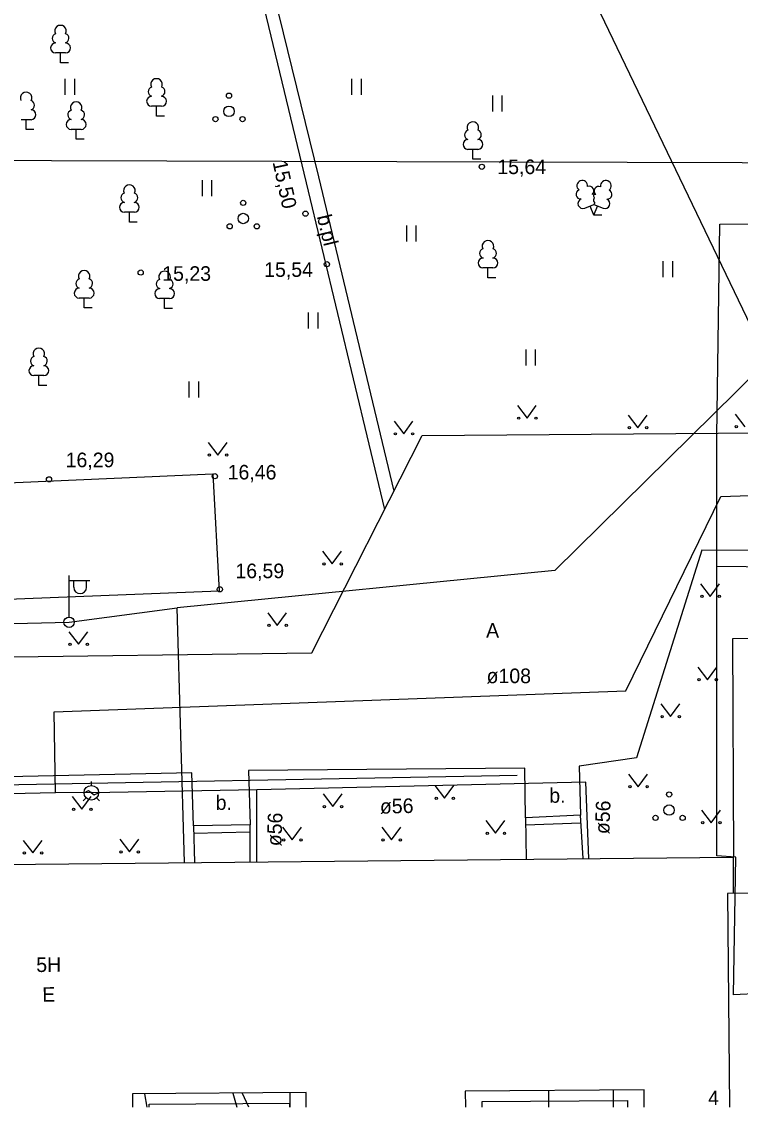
# Model space of a CAD drawing. Extents: x 713540 to 713867, y 6589774 to 6590061.
# Drawn here: x 713597.8 to 713632.3, y 6589774.1 to 6589826.2 of the extents above; entities that cross this region are included whole.
import ezdxf

# ---------------------------------------------------------------- set-up
doc = ezdxf.new("R2010")
doc.units = 0
for name, color, linetype in [('HALJASTUS', 7, 'Continuous'), ('HOONE', 7, 'Continuous'), ('HOONEDET', 7, 'Continuous'), ('KORGUS', 7, 'Continuous'), ('KTRASS', 7, 'Continuous'), ('MPKAABEL', 7, 'Continuous'), ('POST', 7, 'Continuous'), ('PUU', 7, 'Continuous'), ('SITRASS', 7, 'Continuous'), ('SKTRASS', 7, 'Continuous'), ('TEE', 7, 'Continuous'), ('TORU NR', 7, 'Continuous'), ('VTRASS', 7, 'Continuous'), ('Слой 1', 7, 'Continuous')]:
    doc.layers.add(name, color=color, linetype=linetype)

msp = doc.modelspace()

# ---------------------------------------------------------------- linework, layer by layer
at = {"layer": 'HALJASTUS'}
for p, q in [((713599.834, 6589823.449), (713599.834, 6589822.688)), ((713600.289, 6589823.449), (713600.289, 6589822.688)), ((713613.598, 6589823.45), (713613.598, 6589822.689)), ((713614.053, 6589823.45), (713614.053, 6589822.689)), ((713620.357, 6589822.648), (713620.357, 6589821.887)), ((713620.812, 6589822.648), (713620.812, 6589821.887)), ((713606.421, 6589818.583), (713606.421, 6589817.822)), ((713606.876, 6589818.583), (713606.876, 6589817.822)), ((713616.233, 6589816.408), (713616.233, 6589815.647)), ((713616.688, 6589816.408), (713616.688, 6589815.647)), ((713628.548, 6589814.691), (713628.548, 6589813.93)), ((713629.003, 6589814.691), (713629.003, 6589813.93)), ((713611.519, 6589812.228), (713611.519, 6589811.467)), ((713611.974, 6589812.228), (713611.974, 6589811.467)), ((713621.961, 6589810.454), (713621.961, 6589809.693)), ((713622.416, 6589810.454), (713622.416, 6589809.693)), ((713605.784, 6589808.917), (713605.784, 6589808.156)), ((713606.239, 6589808.917), (713606.239, 6589808.156)), ((713621.557, 6589807.767), (713622.02, 6589807.16)), ((713622.02, 6589807.16), (713622.466, 6589807.767)), ((713615.634, 6589807.013), (713616.098, 6589806.407)), ((713616.098, 6589806.407), (713616.543, 6589807.013)), ((713626.877, 6589807.307), (713627.34, 6589806.7)), ((713627.34, 6589806.7), (713627.786, 6589807.307)), ((713632.007, 6589807.357), (713632.47, 6589806.75)), ((713606.707, 6589805.997), (713607.17, 6589805.39)), ((713607.17, 6589805.39), (713607.616, 6589805.997)), ((713612.207, 6589800.767), (713612.67, 6589800.16)), ((713612.67, 6589800.16), (713613.116, 6589800.767)), ((713630.357, 6589799.207), (713630.82, 6589798.6)), ((713630.82, 6589798.6), (713631.266, 6589799.207)), ((713609.567, 6589797.817), (713610.03, 6589797.21)), ((713610.03, 6589797.21), (713610.476, 6589797.817)), ((713600.017, 6589796.907), (713600.48, 6589796.3)), ((713600.48, 6589796.3), (713600.926, 6589796.907)), ((713630.217, 6589795.207), (713630.68, 6589794.6)), ((713630.68, 6589794.6), (713631.126, 6589795.207)), ((713628.447, 6589793.437), (713628.91, 6589792.83)), ((713628.91, 6589792.83), (713629.356, 6589793.437)), ((713626.897, 6589790.067), (713627.36, 6589789.46)), ((713627.36, 6589789.46), (713627.806, 6589790.067)), ((713612.227, 6589789.117), (713612.69, 6589788.51)), ((713612.69, 6589788.51), (713613.136, 6589789.117)), ((713617.597, 6589789.517), (713618.06, 6589788.91)), ((713618.06, 6589788.91), (713618.506, 6589789.517)), ((713600.187, 6589788.987), (713600.65, 6589788.38)), ((713600.65, 6589788.38), (713601.096, 6589788.987)), ((713630.397, 6589788.337), (713630.86, 6589787.73)), ((713630.86, 6589787.73), (713631.306, 6589788.337)), ((713620.047, 6589787.837), (713620.51, 6589787.23)), ((713620.51, 6589787.23), (713620.956, 6589787.837)), ((713610.277, 6589787.517), (713610.74, 6589786.91)), ((713610.74, 6589786.91), (713611.186, 6589787.517)), ((713615.047, 6589787.517), (713615.51, 6589786.91)), ((713615.51, 6589786.91), (713615.956, 6589787.517)), ((713597.827, 6589786.887), (713598.29, 6589786.28)), ((713598.29, 6589786.28), (713598.736, 6589786.887)), ((713602.467, 6589786.937), (713602.93, 6589786.33)), ((713602.93, 6589786.33), (713603.376, 6589786.937))]:
    msp.add_line(p, q, dxfattribs=at)
for points in [[(713638.23, 6589799.96), (713631.12, 6589800.04)], [(713621.54, 6589790), (713566.82, 6589788.98)]]:
    msp.add_lwpolyline(points, dxfattribs=at)
for centre, radius in [((713607.71, 6589822.643), 0.125), ((713607.71, 6589821.893), 0.25), ((713607.06, 6589821.518), 0.125), ((713608.36, 6589821.518), 0.125), ((713608.395, 6589817.499), 0.125), ((713608.395, 6589816.749), 0.25), ((713607.745, 6589816.374), 0.125), ((713609.045, 6589816.374), 0.125), ((713621.619, 6589807.16), 0.055), ((713622.448, 6589807.16), 0.055), ((713615.697, 6589806.407), 0.055), ((713616.526, 6589806.407), 0.055), ((713626.939, 6589806.7), 0.055), ((713627.768, 6589806.7), 0.055), ((713632.069, 6589806.75), 0.055), ((713606.769, 6589805.39), 0.055), ((713607.598, 6589805.39), 0.055), ((713612.269, 6589800.16), 0.055), ((713613.098, 6589800.16), 0.055), ((713630.419, 6589798.6), 0.055), ((713631.248, 6589798.6), 0.055), ((713609.629, 6589797.21), 0.055), ((713610.458, 6589797.21), 0.055), ((713600.079, 6589796.3), 0.055), ((713600.908, 6589796.3), 0.055), ((713630.279, 6589794.6), 0.055), ((713631.108, 6589794.6), 0.055), ((713628.509, 6589792.83), 0.055), ((713629.338, 6589792.83), 0.055), ((713626.959, 6589789.46), 0.055), ((713627.788, 6589789.46), 0.055), ((713628.84, 6589789.09), 0.125), ((713617.659, 6589788.91), 0.055), ((713618.488, 6589788.91), 0.055), ((713600.249, 6589788.38), 0.055), ((713601.078, 6589788.38), 0.055), ((713612.289, 6589788.51), 0.055), ((713613.118, 6589788.51), 0.055), ((713628.19, 6589787.965), 0.125), ((713628.84, 6589788.34), 0.25), ((713629.49, 6589787.965), 0.125), ((713630.459, 6589787.73), 0.055), ((713631.288, 6589787.73), 0.055), ((713620.109, 6589787.23), 0.055), ((713620.938, 6589787.23), 0.055), ((713610.339, 6589786.91), 0.055), ((713611.168, 6589786.91), 0.055), ((713615.109, 6589786.91), 0.055), ((713615.938, 6589786.91), 0.055), ((713597.889, 6589786.28), 0.055), ((713598.718, 6589786.28), 0.055), ((713602.529, 6589786.33), 0.055), ((713603.358, 6589786.33), 0.055)]:
    msp.add_circle(centre, radius, dxfattribs=at)
at = {"layer": 'HOONE'}
for p, q in [((713601.1, 6589789.52), (713601.1, 6589789.717)), ((713600.75, 6589789.168), (713600.961, 6589789.274)), ((713600.961, 6589789.274), (713601.239, 6589789.066)), ((713601.239, 6589789.066), (713601.45, 6589789.172)), ((713600.853, 6589788.923), (713600.713, 6589788.783)), ((713601.347, 6589788.923), (713601.487, 6589788.783))]:
    msp.add_line(p, q, dxfattribs=at)
for points in [[(713599.38, 6589789.17), (713599.31, 6589793.05), (713626.77, 6589794.06), (713631.32, 6589803.4), (713656.693, 6589804.276), (713658.618, 6589804.343), (713659.4, 6589804.37), (713664.18, 6589804.65), (713664.18, 6589800.593)], [(713631.95, 6589786.08), (713631.9, 6589796.58), (713696.672, 6589797.362), (713696.801, 6589785.016), (713692.677, 6589784.985), (713692.669, 6589785.826), (713684.066, 6589785.737), (713684.075, 6589784.877), (713676.395, 6589784.797), (713676.386, 6589785.657), (713667.783, 6589785.567), (713667.792, 6589784.707), (713660.113, 6589784.627), (713660.104, 6589785.487), (713651.501, 6589785.398), (713651.51, 6589784.538), (713643.83, 6589784.458), (713643.821, 6589785.318), (713635.719, 6589785.234), (713635.728, 6589784.377), (713631.642, 6589784.335), (713631.749, 6589774.068)], [(713624.98, 6589786.01), (713624.84, 6589789.68), (713609.04, 6589789.31)], [(713599.38, 6589789.17), (713597.18, 6589789.12)], [(713601.1, 6589789.18), (713599.38, 6589789.17)], [(713609.04, 6589785.85), (713609.04, 6589789.31), (713601.1, 6589789.17)], [(713566.805, 6589774.068), (713566.5, 6589785.43), (713631.91, 6589786.08), (713631.916, 6589784.338)], [(713611.417, 6589774.068), (713611.412, 6589774.778), (713603.074, 6589774.715), (713603.078, 6589774.068)], [(713627.643, 6589774.068), (713627.637, 6589774.899), (713619.056, 6589774.835), (713619.062, 6589774.068)]]:
    msp.add_lwpolyline(points, dxfattribs=at)
msp.add_circle((713601.1, 6589789.17), 0.35, dxfattribs=at)
at = {"layer": 'HOONEDET'}
for points in [[(713624.71, 6589786.01), (713624.59, 6589788.09), (713621.94, 6589787.97), (713621.98, 6589785.98)], [(713608.73, 6589785.85), (713608.72, 6589787.63), (713606, 6589787.58), (713606.06, 6589785.82)], [(713624.61, 6589787.71), (713621.95, 6589787.62)], [(713608.72, 6589787.28), (713606.01, 6589787.22)]]:
    msp.add_lwpolyline(points, dxfattribs=at)
at = {"layer": 'KORGUS'}
for centre in [(713619.85, 6589819.23), (713611.38, 6589816.98), (713612.41, 6589814.55), (713603.47, 6589814.15), (713599.07, 6589804.22), (713607.03, 6589804.37), (713607.27, 6589798.94)]:
    msp.add_circle(centre, 0.125, dxfattribs=at)
at = {"layer": 'KTRASS'}
for points in [[(713610.645, 6589774.068), (713610.639, 6589774.772)], [(713626.17, 6589774.068), (713626.164, 6589774.888)]]:
    msp.add_lwpolyline(points, dxfattribs=at)
at = {"layer": 'MPKAABEL'}
for points in [[(713616.29, 6589848.47), (713615.73, 6589847.2), (713623.305, 6589831.225), (713623.323, 6589831.228), (713633.563, 6589809.916), (713632.313, 6589808.683), (713632.06, 6589808.423), (713623.36, 6589799.85), (713605.22, 6589798.05)], [(713600.03, 6589797.36), (713605.22, 6589798.05)], [(713605.57, 6589785.82), (713605.22, 6589798.05)], [(713569.57, 6589796.56), (713590.03, 6589797.12), (713600.03, 6589797.36)], [(713608.667, 6589774.068), (713608.344, 6589774.755)]]:
    msp.add_lwpolyline(points, dxfattribs=at)
at = {"layer": 'POST'}
for p, q in [((713600.03, 6589797.61), (713600.03, 6589799.61)), ((713600.03, 6589799.36), (713601.03, 6589799.36)), ((713600.257, 6589799.039), (713600.257, 6589799.36)), ((713600.869, 6589799.039), (713600.869, 6589799.36))]:
    msp.add_line(p, q, dxfattribs=at)
msp.add_circle((713600.03, 6589797.36), 0.25, dxfattribs=at)
msp.add_arc((713600.563, 6589799.039), 0.306, 180, 0, dxfattribs=at)
at = {"layer": 'PUU'}
for p, q in [((713599.861, 6589824.701), (713599.381, 6589824.701)), ((713599.621, 6589824.226), (713599.621, 6589824.701)), ((713600.001, 6589824.226), (713599.621, 6589824.226)), ((713604.472, 6589822.14), (713603.992, 6589822.14)), ((713604.232, 6589821.665), (713604.232, 6589822.14)), ((713598.207, 6589821.492), (713597.727, 6589821.492)), ((713597.967, 6589821.017), (713597.967, 6589821.492)), ((713604.612, 6589821.665), (713604.232, 6589821.665)), ((713598.347, 6589821.017), (713597.967, 6589821.017)), ((713600.612, 6589821.025), (713600.132, 6589821.025)), ((713600.372, 6589820.55), (713600.372, 6589821.025)), ((713600.752, 6589820.55), (713600.372, 6589820.55)), ((713619.662, 6589820.068), (713619.182, 6589820.068)), ((713619.422, 6589819.593), (713619.422, 6589820.068)), ((713619.802, 6589819.593), (713619.422, 6589819.593)), ((713624.789, 6589817.242), (713625.234, 6589817.417)), ((713625.229, 6589816.907), (713625.054, 6589817.347)), ((713625.229, 6589816.907), (713625.409, 6589817.347)), ((713625.234, 6589817.417), (713625.674, 6589817.237)), ((713603.167, 6589817.048), (713602.687, 6589817.048)), ((713602.927, 6589816.573), (713602.927, 6589817.048)), ((713625.609, 6589816.907), (713625.229, 6589816.907)), ((713603.307, 6589816.573), (713602.927, 6589816.573)), ((713620.384, 6589814.375), (713619.904, 6589814.375)), ((713620.144, 6589813.9), (713620.144, 6589814.375)), ((713620.524, 6589813.9), (713620.144, 6589813.9)), ((713600.997, 6589812.925), (713600.517, 6589812.925)), ((713600.757, 6589812.45), (713600.757, 6589812.925)), ((713604.859, 6589812.904), (713604.379, 6589812.904)), ((713604.619, 6589812.429), (713604.619, 6589812.904)), ((713601.137, 6589812.45), (713600.757, 6589812.45)), ((713604.999, 6589812.429), (713604.619, 6589812.429)), ((713598.82, 6589809.203), (713598.34, 6589809.203)), ((713598.58, 6589808.728), (713598.58, 6589809.203)), ((713598.96, 6589808.728), (713598.58, 6589808.728))]:
    msp.add_line(p, q, dxfattribs=at)
msp.add_lwpolyline([(713625.234, 6589817.912), (713625.214, 6589817.837), (713625.214, 6589817.817), (713625.224, 6589817.787), (713625.244, 6589817.752), (713625.249, 6589817.732), (713625.234, 6589817.697), (713625.209, 6589817.647), (713625.204, 6589817.622), (713625.209, 6589817.607), (713625.219, 6589817.577), (713625.254, 6589817.517), (713625.259, 6589817.497), (713625.254, 6589817.477), (713625.239, 6589817.442), (713625.234, 6589817.417)], dxfattribs=at)
for centre, radius, start, end in [((713599.451, 6589825.399), 0.233, 109.0217, 253.1415), ((713599.621, 6589825.746), 0.277, 332.5799, 207.4201), ((713599.791, 6589825.399), 0.233, 286.8508, 70.9859), ((713599.383, 6589824.939), 0.238, 90.0016, 269.3953), ((713599.858, 6589824.939), 0.238, 270.6047, 89.9984), ((713604.062, 6589822.838), 0.233, 109.0217, 253.1415), ((713604.232, 6589823.185), 0.277, 332.5799, 207.4201), ((713604.402, 6589822.838), 0.233, 286.8508, 70.9859), ((713597.967, 6589822.537), 0.277, 332.5799, 207.4201), ((713603.994, 6589822.377), 0.238, 90.0016, 269.3953), ((713604.469, 6589822.377), 0.238, 270.6047, 89.9984), ((713598.137, 6589822.189), 0.233, 286.8508, 70.9859), ((713598.204, 6589821.729), 0.238, 270.6047, 89.9984), ((713600.372, 6589822.07), 0.277, 332.5799, 207.4201), ((713600.134, 6589821.263), 0.238, 90.0016, 269.3953), ((713600.202, 6589821.723), 0.233, 109.0217, 253.1415), ((713600.542, 6589821.723), 0.233, 286.8508, 70.9859), ((713600.609, 6589821.263), 0.238, 270.6047, 89.9984), ((713619.251, 6589820.766), 0.233, 109.0217, 253.1415), ((713619.422, 6589821.113), 0.277, 332.5799, 207.4201), ((713619.592, 6589820.766), 0.233, 286.8508, 70.9859), ((713619.184, 6589820.306), 0.238, 90.0016, 269.3953), ((713619.659, 6589820.306), 0.238, 270.6047, 89.9984), ((713602.927, 6589818.093), 0.277, 332.5799, 207.4201), ((713624.672, 6589818.322), 0.256, 111.5027, 232.5173), ((713624.672, 6589818.322), 0.256, 350.4856, 111.5002), ((713625.808, 6589818.313), 0.256, 67.6168, 188.6314), ((713625.808, 6589818.313), 0.256, 306.5997, 67.6143), ((713602.757, 6589817.745), 0.233, 109.0217, 253.1415), ((713603.097, 6589817.745), 0.233, 286.8508, 70.9859), ((713624.598, 6589817.91), 0.224, 111.4304, 274.4987), ((713625.006, 6589818.071), 0.224, 308.5041, 111.5725), ((713625.233, 6589817.675), 0.237, 66.7655, 111.5015), ((713625.469, 6589818.066), 0.225, 67.7016, 230.5126), ((713625.875, 6589817.9), 0.224, 264.6183, 67.6866), ((713602.69, 6589817.285), 0.238, 90.0016, 269.3953), ((713603.165, 6589817.285), 0.238, 270.6047, 89.9984), ((713624.702, 6589817.466), 0.237, 111.5014, 291.5004), ((713625.764, 6589817.458), 0.237, 247.6166, 67.6155), ((713619.974, 6589815.073), 0.233, 109.0217, 253.1415), ((713620.144, 6589815.42), 0.277, 332.5799, 207.4201), ((713620.314, 6589815.073), 0.233, 286.8508, 70.9859), ((713619.907, 6589814.613), 0.238, 90.0016, 269.3953), ((713620.382, 6589814.613), 0.238, 270.6047, 89.9984), ((713600.757, 6589813.97), 0.277, 332.5799, 207.4201), ((713604.619, 6589813.949), 0.277, 332.5799, 207.4201), ((713600.587, 6589813.623), 0.233, 109.0217, 253.1415), ((713600.927, 6589813.623), 0.233, 286.8508, 70.9859), ((713604.449, 6589813.602), 0.233, 109.0217, 253.1415), ((713604.789, 6589813.602), 0.233, 286.8508, 70.9859), ((713600.519, 6589813.163), 0.238, 90.0016, 269.3953), ((713600.994, 6589813.163), 0.238, 270.6047, 89.9984), ((713604.382, 6589813.141), 0.238, 90.0016, 269.3953), ((713604.857, 6589813.141), 0.238, 270.6047, 89.9984), ((713598.58, 6589810.248), 0.277, 332.5799, 207.4201), ((713598.41, 6589809.901), 0.233, 109.0217, 253.1415), ((713598.75, 6589809.901), 0.233, 286.8508, 70.9859), ((713598.342, 6589809.441), 0.238, 90.0016, 269.3953), ((713598.817, 6589809.441), 0.238, 270.6047, 89.9984)]:
    msp.add_arc(centre, radius, start, end, dxfattribs=at)
at = {"layer": 'SITRASS'}
for points in [[(713607.892, 6589774.751), (713608.09, 6589774.068)], [(713623.067, 6589774.068), (713623.061, 6589774.865)]]:
    msp.add_lwpolyline(points, dxfattribs=at)
at = {"layer": 'SKTRASS'}
msp.add_lwpolyline([(713577.074, 6589819.597), (713648.925, 6589819.388)], dxfattribs=at)
at = {"layer": 'TEE'}
for points in [[(713606.81, 6589838.05), (713607.798, 6589833.497), (713611.421, 6589818.465), (713615.183, 6589802.779)], [(713607.45, 6589837.79), (713608.387, 6589833.509), (713612.008, 6589818.746), (713615.627, 6589803.656)], [(713558.242, 6589774.068), (713558, 6589777.11), (713557.55, 6589780.29), (713553.14, 6589780.32), (713553.11, 6589780.41), (713552.46, 6589795.14), (713552.58, 6589795.15), (713564.88, 6589795.29), (713582.17, 6589795.52), (713594.953, 6589795.665), (713611.695, 6589795.898), (713616.978, 6589806.321), (713631.194, 6589806.435), (713655.999, 6589806.607), (713675.755, 6589806.635), (713680.518, 6589806.639), (713701.336, 6589806.867)], [(713566.1, 6589802.7), (713606.93, 6589804.48), (713607.23, 6589798.86), (713566.25, 6589797.24), (713566.1, 6589802.7)], [(713638.65, 6589798.53), (713638.54, 6589800.8), (713630.41, 6589800.82), (713627.28, 6589790.85), (713624.52, 6589790.45), (713624.59, 6589788.09)], [(713621.94, 6589787.97), (713621.91, 6589790.36), (713608.65, 6589790.24), (713608.72, 6589787.63)], [(713606, 6589787.58), (713605.93, 6589790.13), (713592.62, 6589789.84), (713592.67, 6589787.54)], [(713603.878, 6589774.068), (713603.877, 6589774.221), (713610.616, 6589774.272), (713610.617, 6589774.068)], [(713619.862, 6589774.068), (713619.86, 6589774.341), (713626.841, 6589774.393), (713626.843, 6589774.068)]]:
    msp.add_lwpolyline(points, dxfattribs=at)
at = {"layer": 'VTRASS'}
msp.add_lwpolyline([(713603.657, 6589774.72), (713603.772, 6589774.068)], dxfattribs=at)
at = {"layer": 'Слой 1'}
msp.add_lwpolyline([(713706.95, 6589780.62), (713633.23, 6589779.53), (713631.93, 6589779.47), (713632.04, 6589786.08), (713631.13, 6589786.14), (713631.13, 6589806.31), (713631.28, 6589816.48), (713700.64, 6589816.58)], close=True, dxfattribs=at)

# ---------------------------------------------------------------- texts
at = {"layer": 'HOONE'}
for s, rotation, p in [('5H', 0.5359, (713598.458, 6589780.563)), ('E', 0.5359, (713598.747, 6589779.133)), ('4', 0.1784, (713630.713, 6589774.172))]:
    msp.add_text(s, height=0.7, rotation=rotation, dxfattribs=at).set_placement(p)
at = {"layer": 'KORGUS'}
msp.add_text('15,50', height=0.7, rotation=282.1369, dxfattribs=at).set_placement((713609.799, 6589819.455))
for s, p in [('15,64', (713620.594, 6589818.88)), ('15,23', (713604.506, 6589813.755)), ('15,54', (713609.398, 6589813.945)), ('16,29', (713599.866, 6589804.805)), ('16,46', (713607.645, 6589804.215)), ('16,59', (713608.016, 6589799.475))]:
    msp.add_text(s, height=0.7, dxfattribs=at).set_placement(p)
at = {"layer": 'TEE'}
msp.add_text('b.pl', height=0.7, rotation=283.6717, dxfattribs=at).set_placement((713611.921, 6589816.845))
for s, p in [('A', (713620.054, 6589796.62)), ('b.', (713623.089, 6589788.69)), ('b.', (713607.069, 6589788.35))]:
    msp.add_text(s, height=0.7, dxfattribs=at).set_placement(p)
at = {"layer": 'TORU NR'}
msp.add_text('ø108', height=0.7, dxfattribs=at).set_placement((713620.078, 6589794.435))
for rotation, p in [(1.3294, (713614.963, 6589788.167)), (87.6863, (713625.968, 6589787.174)), (87.6863, (713610.218, 6589786.594))]:
    msp.add_text('ø56', height=0.7, rotation=rotation, dxfattribs=at).set_placement(p)

doc.saveas('drawing.dxf')
